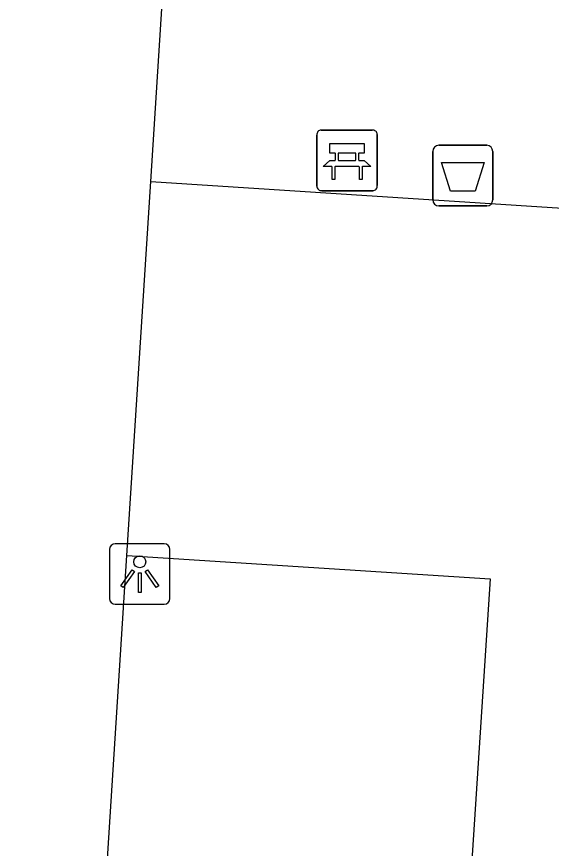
# Model space of a CAD drawing. Extents: x 161848 to 162726, y 385382 to 386521.
# Drawn here: x 162026.71 to 162035.54, y 385619.34 to 385633.06 of the extents above; entities that cross this region are included whole.
import ezdxf

# ---------------------------------------------------------------- set-up
doc = ezdxf.new("R2010")
doc.units = 0
for name, color, linetype in [('IMGEO_Afvalbak', 7, 'Continuous'), ('IMGEO_Bank', 7, 'Continuous'), ('IMGEO_Lichtpunt', 7, 'Continuous'), ('IMGEO_Rijbaan_lokaal_open', 7, 'Continuous'), ('IMGEO_Voetpad_open', 7, 'Continuous')]:
    doc.layers.add(name, color=color, linetype=linetype)

msp = doc.modelspace()

# ---------------------------------------------------------------- linework, layer by layer
at = {"layer": 'IMGEO_Afvalbak'}
for p, q in [((162033.681, 385630.936), (162034.471, 385630.936)), ((162034.471, 385630.936), (162033.681, 385630.936)), ((162033.581, 385630.036), (162033.581, 385630.836)), ((162033.581, 385630.836), (162033.581, 385630.036)), ((162034.571, 385630.836), (162034.571, 385630.036)), ((162034.571, 385630.036), (162034.571, 385630.836)), ((162034.471, 385629.936), (162033.681, 385629.936)), ((162033.681, 385629.936), (162034.471, 385629.936))]:
    msp.add_line(p, q, dxfattribs=at)
msp.add_lwpolyline([(162033.724, 385630.65), (162034.428, 385630.65), (162034.279, 385630.18), (162033.873, 385630.18), (162033.724, 385630.65)], dxfattribs=at)
for centre, start, end in [((162033.681, 385630.836), 90, 180), ((162033.681, 385630.836), 90, 180), ((162034.471, 385630.836), 0, 90), ((162034.471, 385630.836), 360, 90), ((162033.681, 385630.036), 180, 270), ((162033.681, 385630.036), 180, 270), ((162034.471, 385630.036), 270, 0), ((162034.471, 385630.036), 270, 0)]:
    msp.add_arc(centre, 0.1, start, end, dxfattribs=at)
at = {"layer": 'IMGEO_Bank'}
for p, q in [((162031.74, 385631.188), (162032.581, 385631.188)), ((162032.581, 385631.188), (162031.74, 385631.188)), ((162031.665, 385630.263), (162031.665, 385631.104)), ((162031.665, 385631.104), (162031.665, 385630.263)), ((162032.665, 385631.113), (162032.665, 385630.272)), ((162032.665, 385630.272), (162032.665, 385631.113)), ((162031.974, 385630.694), (162031.974, 385630.8)), ((162032.018, 385630.8), (162032.018, 385630.694)), ((162032.306, 385630.806), (162032.024, 385630.806)), ((162032.312, 385630.694), (162032.312, 385630.8)), ((162032.356, 385630.8), (162032.356, 385630.694)), ((162032.024, 385630.688), (162032.306, 385630.688)), ((162032.362, 385630.586), (162031.969, 385630.586)), ((162032.59, 385630.188), (162031.749, 385630.188)), ((162031.749, 385630.188), (162032.59, 385630.188))]:
    msp.add_line(p, q, dxfattribs=at)
for points in [[(162031.968, 385630.806), (162031.882, 385630.806), (162031.882, 385630.967), (162032.445, 385630.967), (162032.445, 385630.806), (162032.362, 385630.806)], [(162031.912, 385630.586), (162031.77, 385630.586), (162031.882, 385630.688), (162031.968, 385630.688)], [(162032.362, 385630.688), (162032.445, 385630.688), (162032.557, 385630.586), (162032.418, 385630.586)], [(162031.962, 385630.579), (162031.962, 385630.372), (162031.919, 385630.372), (162031.919, 385630.579)], [(162032.412, 385630.579), (162032.412, 385630.372), (162032.368, 385630.372), (162032.368, 385630.579)]]:
    msp.add_lwpolyline(points, dxfattribs=at)
for centre, radius, start, end in [((162031.743, 385631.11), 0.0779, 92.4484, 184.2845), ((162031.743, 385631.11), 0.0779, 92.4484, 184.2845), ((162032.587, 385631.11), 0.0779, 2.4484, 94.2845), ((162032.587, 385631.11), 0.0779, 2.4484, 94.2845), ((162031.967, 385630.799), 0.00671, 2.8957, 87.1043), ((162032.024, 385630.799), 0.00671, 92.8957, 177.1043), ((162032.306, 385630.799), 0.00671, 2.8957, 87.1043), ((162032.363, 385630.799), 0.00671, 92.8957, 177.1043), ((162031.967, 385630.695), 0.00671, 272.8957, 357.1043), ((162032.024, 385630.695), 0.00671, 182.8957, 267.1043), ((162032.306, 385630.695), 0.00671, 272.8957, 357.1043), ((162032.363, 385630.695), 0.00671, 182.8957, 267.1043), ((162031.912, 385630.579), 0.00671, 2.8957, 87.1043), ((162031.969, 385630.579), 0.00671, 92.8957, 177.1043), ((162032.361, 385630.579), 0.00671, 2.8957, 87.1043), ((162032.418, 385630.579), 0.00671, 92.8957, 177.1043), ((162031.743, 385630.266), 0.0779, 182.4484, 274.2845), ((162031.743, 385630.266), 0.0779, 182.4484, 274.2845), ((162032.587, 385630.266), 0.0779, 272.4484, 4.2845), ((162032.587, 385630.266), 0.0779, 272.4484, 4.2845)]:
    msp.add_arc(centre, radius, start, end, dxfattribs=at)
at = {"layer": 'IMGEO_Lichtpunt'}
for p, q in [((162029.147, 385624.366), (162028.339, 385624.366)), ((162029.147, 385624.366), (162028.339, 385624.366)), ((162028.245, 385624.271), (162028.245, 385623.464)), ((162028.245, 385624.271), (162028.245, 385623.464)), ((162029.241, 385623.464), (162029.241, 385624.271)), ((162029.241, 385623.464), (162029.241, 385624.271)), ((162028.339, 385623.37), (162029.147, 385623.37)), ((162028.339, 385623.37), (162029.147, 385623.37))]:
    msp.add_line(p, q, dxfattribs=at)
for points in [[(162028.619, 385623.935), (162028.658, 385623.907), (162028.47, 385623.645), (162028.432, 385623.672), (162028.619, 385623.935)], [(162028.831, 385623.907), (162028.869, 385623.934), (162029.056, 385623.672), (162029.017, 385623.644), (162028.831, 385623.907)], [(162028.721, 385623.887), (162028.768, 385623.887), (162028.768, 385623.565), (162028.721, 385623.565), (162028.721, 385623.887)]]:
    msp.add_lwpolyline(points, dxfattribs=at)
msp.add_circle((162028.744, 385624.069), 0.0994, dxfattribs=at)
for centre, start, end in [((162028.339, 385624.271), 90, 180), ((162028.339, 385624.271), 90, 180), ((162029.147, 385624.271), 0, 90), ((162029.147, 385624.271), 0, 90), ((162028.339, 385623.464), 180, 270), ((162028.339, 385623.464), 180, 270), ((162029.147, 385623.464), 270, 0), ((162029.147, 385623.464), 270, 360)]:
    msp.add_arc(centre, 0.0946, start, end, dxfattribs=at)
at = {"layer": 'IMGEO_Rijbaan_lokaal_open'}
for points in [[(162028.532, 385624.17), (162028.926, 385630.337)], [(162028.926, 385630.337), (162101.971, 385625.611)], [(162028.532, 385624.17), (162034.529, 385623.787), (162032.666, 385595.254)]]:
    msp.add_lwpolyline(points, dxfattribs=at)
at = {"layer": 'IMGEO_Voetpad_open'}
for points in [[(162028.926, 385630.337), (162029.285, 385635.956)], [(162026.711, 385595.643), (162028.532, 385624.17)]]:
    msp.add_lwpolyline(points, dxfattribs=at)

doc.saveas('drawing.dxf')
